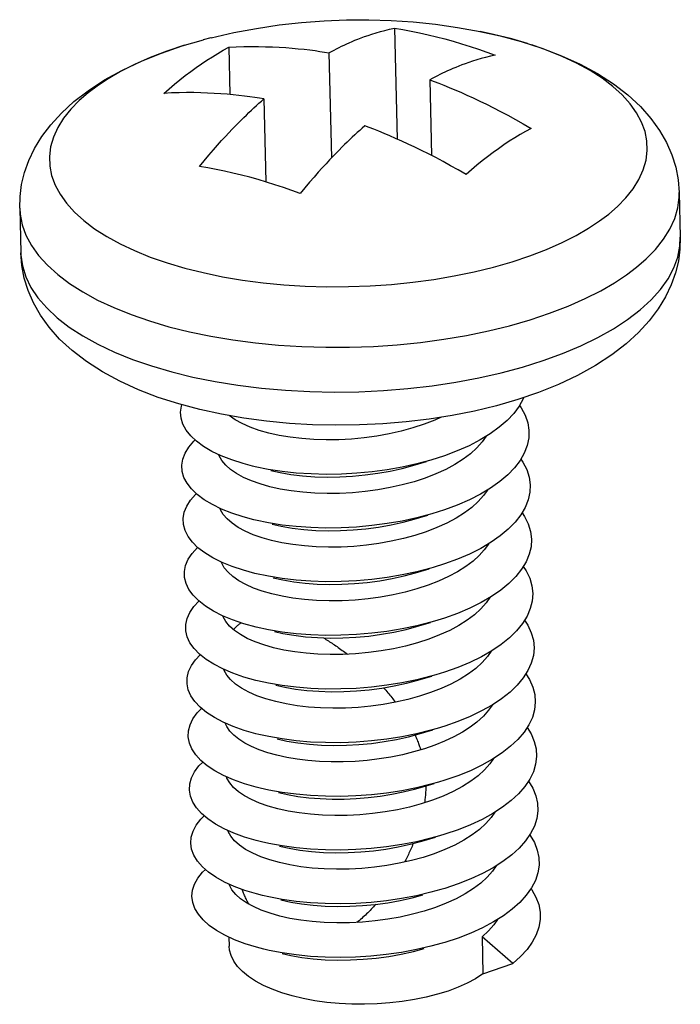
# Model space of a CAD drawing. Header units: millimetres. Extents: x 6 to 414, y 7 to 290.
# Tile 314 of 341: x 133.591 to 134.141, y 206.589 to 207.41. Entities that reach past the tile are written whole.
import ezdxf

# ---------------------------------------------------------------- set-up
doc = ezdxf.new("R2010")
doc.units = ezdxf.units.MM
doc.header["$LTSCALE"] = 23.1
doc.layers.get('0').update_dxf_attribs({"linetype": 'CONTINUOUS'})
for name, color, linetype in [('03_ALL_AXES', 7, 'CONTINUOUS'), ('09_ALL_ROUNDS', 7, 'CONTINUOUS'), ('20_ALL_FEATURES', 7, 'CONTINUOUS')]:
    doc.layers.add(name, color=color, linetype=linetype)

msp = doc.modelspace()

# ---------------------------------------------------------------- linework, layer by layer
at = {"color": 40, "linetype": 'Continuous'}
msp.add_line((133.76488, 206.73138), (133.76465, 206.73329), dxfattribs=at)
for points in [[(133.76878, 206.90091), (133.76916, 206.90138), (133.76955, 206.90184), (133.76995, 206.90228), (133.77035, 206.90272), (133.77077, 206.90315), (133.77119, 206.90357), (133.77163, 206.90398), (133.77207, 206.90438), (133.77253, 206.90477), (133.77299, 206.90515), (133.77341, 206.90547), (133.77383, 206.90579), (133.77426, 206.9061), (133.7747, 206.9064), (133.77515, 206.9067)], [(133.84383, 206.89411), (133.84486, 206.89349), (133.84588, 206.89287), (133.8469, 206.89224), (133.84792, 206.8916), (133.84894, 206.89095), (133.84995, 206.8903), (133.85096, 206.88964), (133.85197, 206.88897), (133.85297, 206.8883), (133.85397, 206.88762), (133.85508, 206.88685), (133.85618, 206.88608), (133.85728, 206.88531), (133.85838, 206.88452), (133.85947, 206.88373), (133.86056, 206.88293), (133.86164, 206.88212), (133.86272, 206.8813), (133.86379, 206.88048)], [(133.89394, 206.85247), (133.89482, 206.85146), (133.8957, 206.85046), (133.89657, 206.84945), (133.89742, 206.84845), (133.89826, 206.84745), (133.89908, 206.84644), (133.8999, 206.84544), (133.9007, 206.84444), (133.90149, 206.84344), (133.90227, 206.84244), (133.90304, 206.84145), (133.9038, 206.84045)], [(133.92017, 206.81317), (133.92061, 206.81217), (133.92104, 206.81116), (133.92147, 206.81015), (133.92189, 206.80913), (133.92229, 206.8081), (133.92269, 206.80706), (133.92302, 206.80617), (133.92335, 206.80527), (133.92367, 206.80436), (133.92398, 206.80345), (133.92429, 206.80254), (133.92458, 206.80161), (133.92487, 206.80069)], [(133.92914, 206.77078), (133.92913, 206.76977), (133.9291, 206.76877), (133.92906, 206.76776), (133.92901, 206.76675), (133.92896, 206.76574), (133.92889, 206.76473), (133.92882, 206.76371), (133.92873, 206.7627), (133.92864, 206.76168), (133.92853, 206.76066), (133.92842, 206.75964), (133.92829, 206.75862), (133.92816, 206.75759), (133.92802, 206.75657)], [(133.91858, 206.72266), (133.9181, 206.72147), (133.9176, 206.7203), (133.91711, 206.71913), (133.91661, 206.71798), (133.9161, 206.71684), (133.91559, 206.71572), (133.91508, 206.7146), (133.91456, 206.71349), (133.91404, 206.7124), (133.91351, 206.71132), (133.91298, 206.71025), (133.91245, 206.70919), (133.91192, 206.70814), (133.91138, 206.7071)], [(133.78151, 206.67208), (133.78106, 206.67295), (133.78061, 206.67383), (133.78016, 206.67472), (133.77973, 206.67562), (133.7793, 206.67652), (133.77887, 206.67743), (133.77845, 206.67835), (133.77804, 206.67928), (133.77763, 206.68022), (133.77723, 206.68116), (133.77689, 206.68197), (133.77656, 206.68279), (133.77624, 206.68361), (133.77591, 206.68443)], [(133.88737, 206.67193), (133.88643, 206.67088), (133.88548, 206.66984), (133.88452, 206.66881), (133.88357, 206.6678), (133.8826, 206.6668), (133.88164, 206.66582), (133.88066, 206.66485), (133.87968, 206.6639), (133.8787, 206.66296), (133.87771, 206.66204), (133.87672, 206.66113), (133.87572, 206.66023), (133.87472, 206.65935), (133.87371, 206.65849), (133.8727, 206.65764), (133.87169, 206.65681)]]:
    msp.add_lwpolyline(points, dxfattribs=at)
at = {"layer": '03_ALL_AXES', "color": 7, "linetype": 'Continuous'}
for p, q in [((134.14039, 207.26545), (134.14128, 207.22821)), ((133.59055, 207.25243), (133.59143, 207.21518)), ((133.76499, 206.64458), (133.76517, 206.63709))]:
    msp.add_line(p, q, dxfattribs=at)
msp.add_lwpolyline([(133.7501, 207.39449), (133.7691, 207.39884), (133.78793, 207.40241), (133.80678, 207.40527), (133.82555, 207.4074), (133.84428, 207.40883), (133.86295, 207.40958), (133.88156, 207.40964), (133.90013, 207.40903), (133.91864, 207.40776), (133.93715, 207.4058), (133.95565, 207.40316), (133.97429, 207.3998)], dxfattribs=at)
at = {"layer": '09_ALL_ROUNDS', "color": 7, "linetype": 'Continuous'}
for p, q in [((133.75001, 207.39447), (133.74349, 207.39279)), ((133.7501, 207.39449), (133.75001, 207.39447)), ((134.014, 207.38969), (134.00096, 207.39355)), ((133.65509, 207.35425), (133.64752, 207.34852)), ((133.7173, 207.11598), (133.73498, 207.11164)), ((134.02302, 207.09879), (134.00574, 207.09289)), ((134.00574, 207.09289), (133.98792, 207.08774)), ((133.98792, 207.08774), (133.96964, 207.08331))]:
    msp.add_line(p, q, dxfattribs=at)
for points in [[(133.97427, 207.39981), (133.99114, 207.39609), (134.00874, 207.39138), (134.02578, 207.3859), (134.04213, 207.37964), (134.05773, 207.37255), (134.07229, 207.36468), (134.08569, 207.35606), (134.09766, 207.34686), (134.10799, 207.33727), (134.11677, 207.32738), (134.12397, 207.31738), (134.12978, 207.30722), (134.13426, 207.29695), (134.13751, 207.28655), (134.13955, 207.27601), (134.14039, 207.26545)], [(134.00096, 207.39355), (133.9855, 207.39741), (133.97429, 207.3998)], [(133.64752, 207.35044), (133.66133, 207.35944), (133.67621, 207.36766), (133.6921, 207.37514), (133.70881, 207.38184), (133.72608, 207.38774), (133.7439, 207.3929)], [(133.72804, 207.38834), (133.71327, 207.3834), (133.69937, 207.37805), (133.68639, 207.3723), (133.6746, 207.36633), (133.66422, 207.3603), (133.65509, 207.35425)], [(134.07399, 207.24185), (134.08157, 207.24758), (134.0889, 207.25394), (134.09583, 207.26105), (134.10188, 207.26864), (134.10676, 207.27644), (134.11039, 207.28442), (134.11272, 207.29244), (134.11375, 207.30048), (134.11347, 207.30849), (134.1119, 207.31644), (134.10903, 207.32431), (134.10489, 207.33203), (134.0995, 207.33958), (134.09287, 207.34691), (134.08506, 207.35399), (134.0761, 207.36077), (134.06602, 207.36724), (134.05487, 207.37335), (134.04272, 207.37906), (134.02963, 207.38435), (134.0174, 207.3886)], [(133.59055, 207.25243), (133.59083, 207.2623), (133.59216, 207.27227), (133.59458, 207.28222), (133.59811, 207.29218), (133.60286, 207.30215), (133.6089, 207.3121), (133.61638, 207.32205), (133.6253, 207.33183), (133.63565, 207.34129), (133.64752, 207.35044)], [(133.64752, 207.34852), (133.64019, 207.34216), (133.63326, 207.33505), (133.6272, 207.32746), (133.62233, 207.31966), (133.6187, 207.31168), (133.61636, 207.30366), (133.61534, 207.29562), (133.61561, 207.28761), (133.61719, 207.27966), (133.62005, 207.27179), (133.6242, 207.26407), (133.62959, 207.25652), (133.63622, 207.24919), (133.64402, 207.24211), (133.65299, 207.23533), (133.66307, 207.22886), (133.67422, 207.22275), (133.68637, 207.21704), (133.69945, 207.21175), (133.7134, 207.20691), (133.72813, 207.20255), (133.74358, 207.19869), (133.75967, 207.19535), (133.77631, 207.19256), (133.7934, 207.19031), (133.81088, 207.18863), (133.82863, 207.18752), (133.84657, 207.18699), (133.8646, 207.18704), (133.88264, 207.18768), (133.90058, 207.18889), (133.91833, 207.19068), (133.9358, 207.19303), (133.95289, 207.19593), (133.96952, 207.19936), (133.9856, 207.20331), (134.00105, 207.20776), (134.01581, 207.2127), (134.02972, 207.21805), (134.0427, 207.22379), (134.05448, 207.22977), (134.06487, 207.2358), (134.07399, 207.24185)], [(134.0965, 207.19695), (134.10486, 207.20326), (134.11294, 207.21029), (134.12058, 207.21813), (134.12726, 207.2265), (134.13264, 207.2351), (134.13665, 207.2439), (134.13922, 207.25275), (134.14035, 207.26162), (134.14039, 207.26545)], [(133.59055, 207.25242), (133.5909, 207.24742), (133.59263, 207.23865), (133.59579, 207.22998), (133.60036, 207.22146), (133.60632, 207.21313), (133.61362, 207.20504), (133.62223, 207.19724), (133.63212, 207.18976), (133.64324, 207.18263), (133.65554, 207.17589), (133.66894, 207.16958), (133.68337, 207.16374), (133.69875, 207.15841), (133.715, 207.1536), (133.73205, 207.14935)], [(134.14128, 207.22821), (134.14099, 207.21833), (134.13966, 207.20837), (134.13725, 207.19842), (134.13371, 207.18846), (134.12896, 207.17848), (134.12293, 207.16853), (134.11545, 207.15858), (134.10653, 207.14881), (134.09618, 207.13934), (134.0843, 207.13019)], [(134.09738, 207.1597), (134.10787, 207.16778), (134.11702, 207.17615), (134.12476, 207.18478), (134.13105, 207.19362), (134.13587, 207.20261), (134.13917, 207.21171), (134.14096, 207.22087), (134.14128, 207.22821)], [(133.59143, 207.21518), (133.5915, 207.21336), (133.59279, 207.20425), (133.59561, 207.19523), (133.59995, 207.18637), (133.60577, 207.17769), (133.61306, 207.16927), (133.62175, 207.16114), (133.63182, 207.15334), (133.6432, 207.14593), (133.65582, 207.13895), (133.66963, 207.13242), (133.68453, 207.1264), (133.70045, 207.12091), (133.7173, 207.11598)], [(133.74069, 207.08455), (133.72309, 207.08925), (133.70604, 207.09473), (133.6897, 207.10099), (133.67409, 207.10809), (133.65953, 207.11595), (133.64613, 207.12457), (133.63417, 207.13378), (133.62383, 207.14336), (133.61505, 207.15325), (133.60785, 207.16326), (133.60205, 207.17341), (133.59756, 207.18369), (133.59432, 207.19408), (133.59227, 207.20462), (133.59143, 207.21518)], [(133.98126, 207.15008), (133.999, 207.15444), (134.01604, 207.15935), (134.03232, 207.16479), (134.04766, 207.1707), (134.06198, 207.17703), (134.07498, 207.18363), (134.08643, 207.19027), (134.0965, 207.19695)], [(134.00983, 207.11997), (134.02695, 207.12536), (134.04318, 207.1313), (134.05842, 207.13773), (134.07258, 207.14464), (134.08559, 207.15197), (134.09738, 207.1597)], [(133.73205, 207.14935), (133.7498, 207.14566), (133.76815, 207.14258), (133.787, 207.1401), (133.80627, 207.13824), (133.82586, 207.13702), (133.84565, 207.13644), (133.86554, 207.1365), (133.88543, 207.1372), (133.90521, 207.13854), (133.9248, 207.14051), (133.94406, 207.1431), (133.96292, 207.1463), (133.98126, 207.15008)], [(134.0843, 207.13019), (134.07049, 207.12119), (134.05561, 207.11298), (134.03972, 207.1055), (134.02302, 207.09879)], [(133.97327, 207.11092), (133.9919, 207.11515), (134.00983, 207.11997)], [(133.73498, 207.11164), (133.7534, 207.10792), (133.77244, 207.10483), (133.79202, 207.1024), (133.81201, 207.10064), (133.8323, 207.09955), (133.85278, 207.09914), (133.87334, 207.09943), (133.89386, 207.10039), (133.91423, 207.10203), (133.93433, 207.10435), (133.95404, 207.10731), (133.97327, 207.11092)], [(133.77731, 207.07735), (133.75879, 207.08058), (133.74069, 207.08455)], [(133.96964, 207.08331), (133.95096, 207.07959), (133.93195, 207.07658), (133.9127, 207.07426), (133.89327, 207.07263), (133.87375, 207.07168), (133.8542, 207.07143), (133.8347, 207.07187), (133.81534, 207.07299), (133.79619, 207.07482), (133.77731, 207.07735)]]:
    msp.add_lwpolyline(points, dxfattribs=at)
at = {"layer": '20_ALL_FEATURES', "color": 7, "linetype": 'Continuous'}
for p, q in [((133.903, 207.40254), (133.90519, 207.31012)), ((133.76479, 207.38664), (133.76572, 207.34726)), ((133.84837, 207.38208), (133.85045, 207.29438)), ((133.93238, 207.35954), (133.93388, 207.29643)), ((133.79417, 207.34364), (133.79581, 207.27438)), ((134.01075, 207.0946), (134.01037, 207.09357)), ((133.77009, 207.07604), (133.76514, 207.07947)), ((133.91826, 207.03794), (133.92978, 207.04134)), ((133.91932, 206.99318), (133.93084, 206.99658)), ((133.92038, 206.94842), (133.9319, 206.95182)), ((133.78777, 206.90312), (133.77727, 206.90598)), ((133.92144, 206.90366), (133.93296, 206.90706)), ((133.9225, 206.8589), (133.93402, 206.86229)), ((133.78883, 206.85836), (133.78741, 206.85871)), ((133.78989, 206.8136), (133.78754, 206.81418)), ((133.92356, 206.81414), (133.93508, 206.81753)), ((133.77816, 206.80646), (133.77323, 206.80962)), ((133.92462, 206.76938), (133.93614, 206.77277)), ((133.92568, 206.72462), (133.9372, 206.72801)), ((133.97601, 206.6449), (133.97675, 206.61389)), ((134.00158, 206.62263), (133.97601, 206.6449)), ((133.97675, 206.61389), (134.00158, 206.62263))]:
    msp.add_line(p, q, dxfattribs=at)
for points in [[(133.84837, 207.38208), (133.85049, 207.38322), (133.8526, 207.38433), (133.8547, 207.3854), (133.85679, 207.38645), (133.85888, 207.38747), (133.861, 207.38847), (133.86314, 207.38946), (133.86535, 207.39045), (133.86764, 207.39144), (133.87003, 207.39244), (133.87254, 207.39345), (133.8752, 207.39448), (133.87802, 207.39553), (133.88102, 207.39658), (133.88421, 207.39764), (133.8876, 207.39869), (133.89123, 207.39974), (133.89502, 207.40074), (133.89894, 207.40167), (133.903, 207.40254)], [(133.903, 207.40254), (133.90997, 207.40136), (133.91695, 207.40006), (133.92394, 207.39862), (133.93094, 207.39706), (133.93795, 207.39537), (133.94495, 207.39356), (133.95196, 207.39161), (133.95898, 207.38954), (133.96599, 207.38734), (133.973, 207.38502), (133.98001, 207.38257), (133.98701, 207.38)], [(133.73763, 207.36971), (133.74216, 207.37285), (133.74668, 207.37587), (133.75121, 207.37876), (133.75574, 207.38151), (133.76027, 207.38414), (133.76479, 207.38664)], [(133.76479, 207.38664), (133.77114, 207.38696), (133.77739, 207.38717), (133.78357, 207.38726), (133.78963, 207.38725), (133.79553, 207.38714), (133.80128, 207.38695), (133.80689, 207.38667), (133.81234, 207.38633), (133.81764, 207.38591), (133.82276, 207.38544), (133.82767, 207.38493), (133.83234, 207.38438), (133.83674, 207.38382), (133.84087, 207.38324), (133.84475, 207.38266), (133.84837, 207.38208)], [(133.98701, 207.38), (133.98292, 207.37912), (133.97897, 207.37818), (133.97515, 207.37717), (133.97152, 207.37612), (133.96812, 207.37507), (133.96494, 207.37401), (133.96195, 207.37296), (133.95915, 207.37192), (133.95651, 207.37089), (133.95401, 207.36988), (133.95163, 207.36889), (133.94936, 207.3679), (133.94716, 207.36692), (133.94502, 207.36594), (133.94292, 207.36494), (133.94083, 207.36392), (133.93873, 207.36287), (133.93663, 207.3618), (133.93451, 207.36068), (133.93238, 207.35954)], [(133.71059, 207.3482), (133.71508, 207.35209), (133.71957, 207.35586), (133.72408, 207.35951), (133.72859, 207.36304), (133.73311, 207.36643), (133.73763, 207.36971)], [(133.93238, 207.35954), (133.93607, 207.35815), (133.94001, 207.35663), (133.9442, 207.35497), (133.94863, 207.35316), (133.95333, 207.35119), (133.95826, 207.34907), (133.96338, 207.34679), (133.96868, 207.34437), (133.97411, 207.34182), (133.97969, 207.33911), (133.98544, 207.33624), (133.99136, 207.33319), (133.99751, 207.32992), (134.00381, 207.32647), (134.01025, 207.32283), (134.01682, 207.31901)], [(133.79417, 207.34364), (133.7905, 207.34423), (133.78658, 207.34481), (133.78242, 207.34539), (133.77802, 207.34596), (133.77335, 207.3465), (133.76846, 207.34701), (133.76338, 207.34747), (133.75813, 207.34788), (133.75276, 207.34823), (133.74723, 207.3485), (133.74154, 207.3487), (133.73569, 207.34881), (133.72962, 207.34882), (133.7234, 207.34873), (133.71706, 207.34852), (133.71059, 207.3482)], [(133.74039, 207.28721), (133.74439, 207.29207), (133.74825, 207.29667), (133.75199, 207.30102), (133.75556, 207.30508), (133.75889, 207.30879), (133.76201, 207.31221), (133.76495, 207.31536), (133.76771, 207.31826), (133.77031, 207.32096), (133.77278, 207.32347), (133.77512, 207.32582), (133.77737, 207.32804), (133.77953, 207.33016), (133.78165, 207.33219), (133.78373, 207.33416), (133.7858, 207.33609), (133.78788, 207.33801), (133.78996, 207.3399), (133.79206, 207.34178), (133.79417, 207.34364)], [(133.87818, 207.3211), (133.87608, 207.31925), (133.87399, 207.31738), (133.87191, 207.31549), (133.86983, 207.31357), (133.86776, 207.31164), (133.86568, 207.30966), (133.86355, 207.30762), (133.86137, 207.3055), (133.85911, 207.30327), (133.85676, 207.3009), (133.85428, 207.29837), (133.85166, 207.29566), (133.84888, 207.29273), (133.84594, 207.28957), (133.8428, 207.28614), (133.83947, 207.28243), (133.83592, 207.27838), (133.8322, 207.27406), (133.82837, 207.26949), (133.8244, 207.26467)], [(133.93743, 207.2946), (133.93146, 207.29768), (133.92564, 207.30059), (133.91998, 207.30334), (133.91447, 207.30593), (133.90912, 207.30838), (133.90396, 207.31067), (133.89901, 207.3128), (133.89431, 207.31477), (133.88988, 207.31657), (133.88572, 207.31822), (133.88182, 207.31973), (133.87818, 207.3211)], [(134.01682, 207.31901), (134.0123, 207.31651), (134.00777, 207.31389), (134.00324, 207.31113), (133.99871, 207.30824), (133.99419, 207.30522), (133.98966, 207.30208)], [(133.98966, 207.30208), (133.98514, 207.29881), (133.98062, 207.29541), (133.97611, 207.29188), (133.9716, 207.28823), (133.96711, 207.28446), (133.96262, 207.28057)], [(133.79636, 207.27421), (133.78935, 207.27628), (133.78234, 207.27823), (133.77533, 207.28005), (133.76833, 207.28174), (133.76133, 207.2833), (133.75434, 207.28473), (133.74736, 207.28604), (133.74039, 207.28721)], [(133.96262, 207.28057), (133.95617, 207.28432), (133.94983, 207.28791), (133.94356, 207.29134), (133.93743, 207.2946)], [(133.8244, 207.26467), (133.8174, 207.26724), (133.81039, 207.26969), (133.80338, 207.27202), (133.79636, 207.27421)], [(134.01037, 207.09357), (134.00695, 207.08736), (134.00245, 207.08129), (133.9969, 207.0754), (133.99035, 207.06973)], [(133.738, 207.05807), (133.73313, 207.06264), (133.72934, 207.06739), (133.72665, 207.0723), (133.72508, 207.07732), (133.72464, 207.08239), (133.72534, 207.08748), (133.72573, 207.08855)], [(134.00724, 207.08789), (134.0087, 207.08588), (134.01193, 207.07978), (134.01404, 207.07354), (134.01502, 207.06723), (134.01487, 207.06087), (134.01358, 207.05453), (134.01116, 207.04824)], [(133.94197, 207.07817), (133.93652, 207.07568), (133.9277, 207.07227), (133.91839, 207.06921), (133.90863, 207.06653), (133.89854, 207.06426), (133.88825, 207.06241), (133.87781, 207.06098), (133.86727, 207.05998), (133.85671, 207.05941), (133.84616, 207.05928), (133.83576, 207.05958), (133.82567, 207.06032), (133.81598, 207.06147), (133.80684, 207.063), (133.79822, 207.06492), (133.79012, 207.06721), (133.78267, 207.06985), (133.77597, 207.07281), (133.77009, 207.07604)], [(133.99035, 207.06973), (133.98284, 207.06432), (133.97445, 207.0592), (133.96523, 207.05442), (133.95526, 207.05001), (133.94461, 207.04599), (133.93321, 207.04234)], [(133.73857, 207.01372), (133.7338, 207.0183), (133.73011, 207.02307), (133.72752, 207.02799), (133.72605, 207.03301), (133.72572, 207.03809), (133.72652, 207.04319), (133.72846, 207.04824), (133.73151, 207.05323), (133.73565, 207.05809), (133.73683, 207.05916)], [(133.78459, 207.0374), (133.77675, 207.03947), (133.76727, 207.04251), (133.75858, 207.04592), (133.75077, 207.04967), (133.74389, 207.05374), (133.738, 207.05807)], [(133.97939, 207.06221), (133.97623, 207.0576), (133.97178, 207.05257), (133.96647, 207.04774)], [(133.77134, 207.03117), (133.76635, 207.03459), (133.76226, 207.03822), (133.7591, 207.042), (133.75688, 207.04592), (133.75658, 207.04688)], [(133.93321, 207.04234), (133.92163, 207.03923), (133.90947, 207.03655), (133.897, 207.03434), (133.88432, 207.03262), (133.87152, 207.03141), (133.85869, 207.0307), (133.84596, 207.0305), (133.8334, 207.0308), (133.82113, 207.0316), (133.80924, 207.03288), (133.79782, 207.03464), (133.78696, 207.03684), (133.78459, 207.0374)], [(133.96647, 207.04774), (133.96033, 207.04312), (133.95341, 207.03874)], [(134.01116, 207.04824), (134.00764, 207.04204), (134.00304, 207.03598), (133.9974, 207.03011), (133.99076, 207.02446)], [(134.00827, 207.04315), (134.0101, 207.04057), (134.01322, 207.03445), (134.01524, 207.02821), (134.01612, 207.02189), (134.01586, 207.01554), (134.01447, 207.00919), (134.01195, 207.00291)], [(133.95341, 207.03874), (133.94577, 207.03465), (133.93748, 207.03088), (133.92864, 207.02746), (133.91929, 207.0244), (133.9095, 207.02173), (133.89937, 207.01945), (133.88902, 207.0176), (133.87852, 207.01618), (133.86789, 207.01519), (133.85729, 207.01464), (133.84684, 207.01452), (133.83659, 207.01483), (133.82658, 207.01557), (133.81694, 207.01672), (133.8078, 207.01826), (133.79918, 207.02018), (133.79113, 207.02247), (133.78375, 207.02509), (133.77714, 207.02799), (133.77134, 207.03117)], [(133.79985, 207.03368), (133.80758, 207.03199), (133.81672, 207.03046), (133.8264, 207.02931), (133.8365, 207.02857), (133.84689, 207.02826), (133.85745, 207.0284), (133.86801, 207.02897), (133.87854, 207.02997), (133.88898, 207.0314), (133.89927, 207.03325), (133.90936, 207.03552), (133.91826, 207.03794)], [(133.99076, 207.02446), (133.98318, 207.01908), (133.9747, 207.01399), (133.96541, 207.00925), (133.95538, 207.00487), (133.94467, 207.00088), (133.93427, 206.99758)], [(133.98043, 207.01743), (133.97732, 207.01287), (133.97285, 207.00782), (133.96753, 207.00298)], [(133.73915, 206.96936), (133.73448, 206.97397), (133.73089, 206.97876), (133.7284, 206.98369), (133.72703, 206.98871), (133.7268, 206.9938), (133.72771, 206.99889), (133.72975, 207.00394), (133.7329, 207.00892), (133.73714, 207.01376), (133.73786, 207.0144)], [(133.78565, 206.99264), (133.77692, 206.99497), (133.7675, 206.99804), (133.7589, 207.00149), (133.75117, 207.00527), (133.74437, 207.00936), (133.73857, 207.01372)], [(133.77264, 206.98626), (133.76757, 206.98971), (133.76342, 206.99336), (133.76023, 206.99714), (133.75799, 207.00104), (133.75765, 207.0021)], [(133.96753, 207.00298), (133.96139, 206.99836), (133.95445, 206.99397)], [(134.01195, 207.00291), (134.00833, 206.99672), (134.00363, 206.99068), (133.9979, 206.98483), (133.99117, 206.9792)], [(133.95445, 206.99397), (133.94674, 206.98985), (133.93837, 206.98605), (133.92946, 206.98262), (133.9201, 206.97957), (133.91039, 206.97692), (133.90037, 206.97468), (133.89008, 206.97284), (133.87961, 206.97142), (133.86902, 206.97043), (133.85846, 206.96988), (133.84805, 206.96976), (133.83784, 206.97006), (133.82785, 206.97079), (133.81824, 206.97193), (133.80913, 206.97345), (133.80055, 206.97535), (133.79257, 206.97759), (133.78522, 206.98016), (133.77854, 206.98307), (133.77264, 206.98626)], [(133.93427, 206.99758), (133.9216, 206.99421), (133.90941, 206.99156), (133.89692, 206.9894), (133.88422, 206.98773), (133.87141, 206.98656), (133.85859, 206.9859), (133.84587, 206.98574), (133.83334, 206.98609), (133.82109, 206.98694), (133.80924, 206.98826), (133.79787, 206.99006), (133.78706, 206.9923), (133.78565, 206.99264)], [(133.80091, 206.98892), (133.80853, 206.98725), (133.81767, 206.98571), (133.82731, 206.98456), (133.83733, 206.98382), (133.84758, 206.98351), (133.85802, 206.98362), (133.86863, 206.98418), (133.87925, 206.98517), (133.88976, 206.98659), (133.9001, 206.98844), (133.91023, 206.99071), (133.91932, 206.99318)], [(134.00932, 206.99841), (134.01149, 206.99526), (134.01451, 206.98913), (134.01642, 206.98288), (134.0172, 206.97655), (134.01684, 206.9702), (134.01534, 206.96386), (134.01273, 206.95758)], [(133.99117, 206.9792), (133.9835, 206.97384), (133.97495, 206.96879), (133.96559, 206.96407), (133.95549, 206.95973), (133.94473, 206.95578), (133.93533, 206.95282)], [(133.74536, 206.92061), (133.73975, 206.92501), (133.73517, 206.92964), (133.73168, 206.93444), (133.72929, 206.93938), (133.72803, 206.94441), (133.7279, 206.9495), (133.72891, 206.95459), (133.73105, 206.95964), (133.7343, 206.9646), (133.73864, 206.96944), (133.73887, 206.96964)], [(133.78671, 206.94788), (133.77709, 206.95048), (133.76775, 206.95358), (133.75922, 206.95706), (133.75157, 206.96087), (133.74486, 206.96498), (133.73915, 206.96936)], [(133.98152, 206.97267), (133.98134, 206.97234), (133.97788, 206.96748), (133.97361, 206.96277), (133.96859, 206.95822)], [(133.96859, 206.95822), (133.96248, 206.95362), (133.95561, 206.94927)], [(133.7732, 206.9418), (133.76828, 206.94523), (133.76423, 206.94885), (133.76112, 206.95263), (133.75894, 206.95653), (133.7587, 206.95731)], [(133.93533, 206.95282), (133.93339, 206.95226), (133.92157, 206.94919), (133.90935, 206.94659), (133.89683, 206.94447), (133.88412, 206.94284), (133.8713, 206.94172), (133.85849, 206.9411), (133.84578, 206.941), (133.83327, 206.94139), (133.82106, 206.94228), (133.80925, 206.94365), (133.79792, 206.94548), (133.78671, 206.94788)], [(134.01273, 206.95758), (134.00901, 206.95141), (134.00421, 206.94538), (133.99839, 206.93955), (133.99157, 206.93394)], [(134.01037, 206.95367), (134.01287, 206.94995), (134.01579, 206.94381), (134.0176, 206.93754), (134.01827, 206.93121), (134.01781, 206.92486), (134.01621, 206.91852), (134.01349, 206.91225)], [(133.95561, 206.94927), (133.94804, 206.94521), (133.93983, 206.94146), (133.931, 206.93803), (133.92166, 206.93496), (133.9119, 206.93227), (133.90179, 206.92999), (133.89147, 206.92814), (133.88093, 206.9267), (133.87016, 206.92568), (133.85933, 206.92511), (133.8486, 206.925), (133.8381, 206.92534), (133.82798, 206.92612), (133.81833, 206.92731), (133.80926, 206.92887), (133.80074, 206.9308), (133.79277, 206.9331), (133.78547, 206.93572), (133.77894, 206.93863), (133.7732, 206.9418)], [(133.80197, 206.94416), (133.80986, 206.94244), (133.81898, 206.94092), (133.82859, 206.93978), (133.83857, 206.93905), (133.84879, 206.93875), (133.85919, 206.93887), (133.86976, 206.93942), (133.88034, 206.94041), (133.89081, 206.94183), (133.90111, 206.94367), (133.91113, 206.94591), (133.92038, 206.94842)], [(133.99157, 206.93394), (133.98382, 206.92861), (133.97519, 206.92358), (133.96576, 206.9189), (133.9556, 206.91459), (133.94478, 206.91068), (133.93639, 206.90806)], [(133.98252, 206.92785), (133.9794, 206.9233), (133.97495, 206.91829), (133.96965, 206.91346)], [(133.74587, 206.87624), (133.74035, 206.88066), (133.73587, 206.8853), (133.73247, 206.89012), (133.73019, 206.89507), (133.72903, 206.90011), (133.729, 206.9052), (133.73012, 206.91029), (133.73236, 206.91533), (133.73571, 206.92029), (133.73993, 206.92487)], [(133.77727, 206.90598), (133.768, 206.90912), (133.75954, 206.91263), (133.75198, 206.91647), (133.74536, 206.92061)], [(133.77452, 206.89688), (133.76955, 206.9003), (133.76547, 206.90391), (133.76231, 206.90768), (133.76009, 206.91157), (133.75978, 206.91253)], [(133.96965, 206.91346), (133.96358, 206.90889), (133.9567, 206.90453)], [(134.01349, 206.91225), (134.00968, 206.90609), (134.00479, 206.90008), (133.99887, 206.89427), (133.99197, 206.88869)], [(134.01144, 206.90893), (134.01424, 206.90464), (134.01707, 206.89848), (134.01877, 206.89221), (134.01934, 206.88588), (134.01877, 206.87952), (134.01707, 206.87319), (134.01425, 206.86693)], [(133.9567, 206.90453), (133.94903, 206.90041), (133.94066, 206.8966), (133.93165, 206.89312), (133.92214, 206.89002), (133.91227, 206.88734), (133.90211, 206.88508), (133.89177, 206.88326), (133.88128, 206.88185), (133.87062, 206.88088), (133.85996, 206.88034), (133.84947, 206.88024), (133.83922, 206.88058), (133.82932, 206.88133), (133.81981, 206.88249), (133.81074, 206.88403), (133.80218, 206.88595), (133.79418, 206.88822), (133.78686, 206.89083), (133.7803, 206.89372), (133.77452, 206.89688)], [(133.93639, 206.90806), (133.93339, 206.9072), (133.92153, 206.90417), (133.90928, 206.90161), (133.89674, 206.89954), (133.88402, 206.89796), (133.8712, 206.89688), (133.85839, 206.89631), (133.84569, 206.89625), (133.83321, 206.89669), (133.82103, 206.89762), (133.80926, 206.89903), (133.79798, 206.90091), (133.78777, 206.90312)], [(133.80303, 206.8994), (133.80999, 206.89786), (133.81907, 206.8963), (133.82872, 206.89511), (133.83884, 206.89433), (133.84934, 206.89399), (133.86007, 206.8941), (133.87089, 206.89467), (133.88167, 206.89568), (133.89221, 206.89712), (133.90253, 206.89898), (133.91263, 206.90126), (133.92144, 206.90366)], [(133.99197, 206.88869), (133.98413, 206.88338), (133.97543, 206.87838), (133.96593, 206.87373), (133.9557, 206.86946), (133.94483, 206.86559), (133.93745, 206.8633)], [(133.74639, 206.83187), (133.74096, 206.83632), (133.73658, 206.84098), (133.73328, 206.84581), (133.7311, 206.85077), (133.73004, 206.85582), (133.73012, 206.8609), (133.73134, 206.86599), (133.73368, 206.87103), (133.73713, 206.87597), (133.74104, 206.88011)], [(133.78741, 206.85871), (133.77745, 206.86149), (133.76825, 206.86467), (133.75988, 206.86821), (133.7524, 206.87208), (133.74587, 206.87624)], [(133.98355, 206.88304), (133.98043, 206.8785), (133.97598, 206.87349), (133.97071, 206.8687)], [(133.97071, 206.8687), (133.96459, 206.86409), (133.95771, 206.85974)], [(133.77554, 206.85215), (133.77048, 206.85564), (133.76636, 206.85932), (133.76324, 206.86311), (133.76106, 206.86701), (133.76082, 206.86781)], [(133.95771, 206.85974), (133.95011, 206.85566), (133.94186, 206.8519), (133.93307, 206.84849), (133.92377, 206.84543), (133.91403, 206.84276), (133.90395, 206.84048), (133.89366, 206.83863), (133.88322, 206.83719), (133.87268, 206.83619), (133.86214, 206.83561), (133.85171, 206.83547), (133.84145, 206.83576), (133.83143, 206.83647), (133.82177, 206.8376), (133.81263, 206.83911), (133.80399, 206.841), (133.79583, 206.84328), (133.7883, 206.84592), (133.78151, 206.84889), (133.77554, 206.85215)], [(133.93745, 206.8633), (133.93339, 206.86215), (133.92149, 206.85916), (133.90921, 206.85664), (133.89665, 206.85461), (133.88391, 206.85308), (133.87109, 206.85205), (133.85829, 206.85153), (133.84561, 206.85151), (133.83315, 206.85199), (133.821, 206.85297), (133.80927, 206.85442), (133.79804, 206.85634), (133.78883, 206.85836)], [(134.01425, 206.86693), (134.01034, 206.86078), (134.00535, 206.85478), (133.99934, 206.84899), (133.99235, 206.84343)], [(134.01251, 206.8642), (134.01561, 206.85932), (134.01833, 206.85315), (134.01993, 206.84688), (134.02039, 206.84054), (134.01972, 206.83418), (134.01792, 206.82786), (134.015, 206.8216)], [(133.80409, 206.85464), (133.81148, 206.85302), (133.82054, 206.85148), (133.83005, 206.85032), (133.83995, 206.84957), (133.8502, 206.84923), (133.8607, 206.84933), (133.87135, 206.84986), (133.88202, 206.85084), (133.89251, 206.85225), (133.90284, 206.85407), (133.913, 206.85633), (133.9225, 206.8589)], [(133.99235, 206.84343), (133.98444, 206.83815), (133.97566, 206.83319), (133.96609, 206.82857), (133.9558, 206.82433), (133.94487, 206.8205), (133.93851, 206.81854)], [(133.74691, 206.78751), (133.74157, 206.79197), (133.73729, 206.79665), (133.7341, 206.80149), (133.73201, 206.80646), (133.73106, 206.81152), (133.73124, 206.81661), (133.73256, 206.82169), (133.73501, 206.82672), (133.73856, 206.83165), (133.74213, 206.83535)], [(133.98459, 206.83826), (133.9815, 206.83376), (133.97707, 206.82876), (133.97177, 206.82394)], [(133.78754, 206.81418), (133.77765, 206.817), (133.76852, 206.82021), (133.76022, 206.82378), (133.75283, 206.82768), (133.74639, 206.83187)], [(133.77323, 206.80962), (133.76906, 206.81297), (133.76571, 206.81648), (133.76318, 206.82012), (133.76186, 206.82308)], [(133.97177, 206.82394), (133.96602, 206.81959), (133.95958, 206.81545)], [(134.015, 206.8216), (134.01099, 206.81547), (134.00591, 206.80949), (133.99981, 206.80371), (133.99273, 206.79818)], [(134.0136, 206.81946), (134.01696, 206.81401), (134.01958, 206.80783), (134.02108, 206.80154), (134.02144, 206.7952), (134.02067, 206.78885), (134.01876, 206.78252), (134.01574, 206.77628)], [(133.95958, 206.81545), (133.9525, 206.81157), (133.94483, 206.80796), (133.93666, 206.80465), (133.92804, 206.80167), (133.91897, 206.799), (133.90958, 206.79669), (133.89999, 206.79476), (133.89022, 206.79319), (133.8803, 206.792), (133.87029, 206.79119), (133.8602, 206.79077), (133.85019, 206.79074), (133.84037, 206.79111), (133.83085, 206.79187), (133.82178, 206.79299), (133.81315, 206.79445), (133.805, 206.79625), (133.79737, 206.79837), (133.79028, 206.8008), (133.78385, 206.80352), (133.77816, 206.80646)], [(133.93851, 206.81854), (133.93339, 206.8171), (133.92145, 206.81415), (133.90914, 206.81168), (133.89656, 206.80969), (133.88381, 206.8082), (133.87099, 206.80722), (133.85819, 206.80674), (133.84552, 206.80677), (133.83309, 206.8073), (133.82098, 206.80832), (133.80929, 206.80982), (133.79811, 206.81178), (133.78989, 206.8136)], [(133.80515, 206.80988), (133.81337, 206.8081), (133.82251, 206.80659), (133.83216, 206.80546), (133.84218, 206.80475), (133.85244, 206.80446), (133.86288, 206.8046), (133.87341, 206.80518), (133.88395, 206.80618), (133.89439, 206.80761), (133.90468, 206.80947), (133.91476, 206.81174), (133.92356, 206.81414)], [(133.99273, 206.79818), (133.98473, 206.79293), (133.97588, 206.78799), (133.96624, 206.7834), (133.95589, 206.7792), (133.94491, 206.77541), (133.93957, 206.77378)], [(133.74744, 206.74314), (133.7422, 206.74763), (133.73802, 206.75232), (133.73492, 206.75718), (133.73294, 206.76216), (133.73209, 206.76722), (133.73238, 206.77231), (133.7338, 206.77739), (133.73635, 206.78241), (133.74, 206.78734), (133.74322, 206.7906)], [(133.79095, 206.76884), (133.78767, 206.76966), (133.77784, 206.77252), (133.76879, 206.77576), (133.76057, 206.77937), (133.75326, 206.78329), (133.74691, 206.78751)], [(133.98568, 206.79354), (133.98262, 206.78907), (133.97815, 206.78402), (133.97283, 206.77918)], [(133.77802, 206.76241), (133.77299, 206.76582), (133.76883, 206.76944), (133.76563, 206.7732), (133.76336, 206.77709), (133.76295, 206.77832)], [(133.97283, 206.77918), (133.9667, 206.77456), (133.95974, 206.77017)], [(133.95974, 206.77017), (133.952, 206.76603), (133.94358, 206.76221), (133.93459, 206.75875), (133.92515, 206.75569), (133.91541, 206.75305), (133.90539, 206.75082), (133.89511, 206.749), (133.88466, 206.74759), (133.8741, 206.74662), (133.86356, 206.74607), (133.85317, 206.74596), (133.84299, 206.74627), (133.83303, 206.747), (133.82344, 206.74814), (133.81435, 206.74967), (133.80578, 206.75156), (133.7978, 206.75381), (133.79047, 206.75638), (133.78386, 206.75926), (133.77802, 206.76241)], [(133.93957, 206.77378), (133.93338, 206.77205), (133.9214, 206.76915), (133.90907, 206.76672), (133.89647, 206.76478), (133.88371, 206.76333), (133.87088, 206.7624), (133.85809, 206.76196), (133.84544, 206.76204), (133.83303, 206.76261), (133.82095, 206.76368), (133.80931, 206.76522), (133.79818, 206.76722), (133.79095, 206.76884)], [(133.80621, 206.76512), (133.81389, 206.76344), (133.82252, 206.76198), (133.83159, 206.76086), (133.8411, 206.7601), (133.85092, 206.75973), (133.86094, 206.75976), (133.87102, 206.76018), (133.88103, 206.76099), (133.89095, 206.76218), (133.90072, 206.76375), (133.91031, 206.76568), (133.91971, 206.76799), (133.92462, 206.76938)], [(134.01574, 206.77628), (134.01163, 206.77015), (134.00645, 206.76419), (134.00026, 206.75844), (133.9931, 206.75293)], [(134.01469, 206.77472), (134.0183, 206.76869), (134.02082, 206.7625), (134.02222, 206.75621), (134.02248, 206.74986), (134.0216, 206.74351), (134.01959, 206.73719), (134.01647, 206.73096)], [(133.9931, 206.75293), (133.98502, 206.7477), (133.9761, 206.7428), (133.96639, 206.73825), (133.95598, 206.73408), (133.94494, 206.73032), (133.94063, 206.72902)], [(133.74799, 206.69878), (133.74284, 206.70329), (133.73875, 206.708), (133.73575, 206.71287), (133.73388, 206.71786), (133.73313, 206.72292), (133.73352, 206.72801), (133.73504, 206.73309), (133.73769, 206.7381), (133.74144, 206.74302), (133.7443, 206.74584)], [(133.98678, 206.74884), (133.98367, 206.7443), (133.97921, 206.73926), (133.97389, 206.73442)], [(133.76907, 206.73132), (133.76093, 206.73495), (133.7537, 206.7389), (133.74744, 206.74314)], [(133.77887, 206.71778), (133.77379, 206.72126), (133.76964, 206.72494), (133.76648, 206.72874), (133.76428, 206.73265), (133.76399, 206.73358)], [(133.79201, 206.72408), (133.7878, 206.72514), (133.77805, 206.72804), (133.76907, 206.73132)], [(133.94063, 206.72902), (133.93337, 206.72701), (133.92136, 206.72415), (133.90899, 206.72176), (133.89637, 206.71986), (133.8836, 206.71847), (133.87077, 206.71758), (133.858, 206.71719), (133.84536, 206.71731), (133.83298, 206.71793), (133.82094, 206.71904), (133.80933, 206.72062), (133.79826, 206.72266), (133.79201, 206.72408)], [(133.97389, 206.73442), (133.96776, 206.7298), (133.96085, 206.72543)], [(134.01647, 206.73096), (134.01226, 206.72484), (134.00699, 206.7189), (134.00071, 206.71317), (133.99346, 206.70768)], [(134.01575, 206.72991), (134.01611, 206.72944), (134.01964, 206.72337), (134.02206, 206.71717), (134.02335, 206.71087), (134.02351, 206.70452), (134.02253, 206.69817), (134.02042, 206.69186), (134.01719, 206.68563)], [(133.96085, 206.72543), (133.95321, 206.72134), (133.94492, 206.71757), (133.93612, 206.71416), (133.92683, 206.71112), (133.9171, 206.70845), (133.90703, 206.70618), (133.89673, 206.70433), (133.88626, 206.7029), (133.87568, 206.70189), (133.86511, 206.70133), (133.85469, 206.70119), (133.84447, 206.70149), (133.83447, 206.7022), (133.82484, 206.70333), (133.81573, 206.70484), (133.80712, 206.70673), (133.79906, 206.70898), (133.79161, 206.71159), (133.78484, 206.71454), (133.77887, 206.71778)], [(133.80727, 206.72036), (133.81508, 206.71865), (133.82417, 206.71713), (133.83376, 206.71599), (133.84372, 206.71526), (133.85391, 206.71495), (133.86429, 206.71506), (133.87483, 206.7156), (133.88539, 206.71658), (133.89584, 206.71799), (133.90612, 206.71981), (133.91614, 206.72204), (133.92568, 206.72462)], [(133.99346, 206.70768), (133.98531, 206.70248), (133.9763, 206.69761), (133.96653, 206.69309), (133.95606, 206.68896), (133.94497, 206.68524), (133.94169, 206.68426)], [(133.98787, 206.70411), (133.98471, 206.69951), (133.98026, 206.69449), (133.97495, 206.68966)], [(133.76964, 206.64243), (133.76167, 206.64612), (133.75461, 206.65013), (133.74853, 206.65442), (133.74348, 206.65895), (133.73949, 206.66367), (133.7366, 206.66856), (133.73482, 206.67355), (133.73418, 206.67862), (133.73467, 206.68371), (133.7363, 206.68879), (133.73905, 206.6938), (133.7429, 206.6987), (133.74536, 206.70108)], [(133.79307, 206.67932), (133.78795, 206.68063), (133.77826, 206.68356), (133.76935, 206.68687), (133.76129, 206.69054), (133.75415, 206.69452), (133.74799, 206.69878)], [(133.97495, 206.68966), (133.96886, 206.68506), (133.96199, 206.68072), (133.95441, 206.67665), (133.94616, 206.67288), (133.93726, 206.66943), (133.92783, 206.66634), (133.91801, 206.66365), (133.90787, 206.66137), (133.89754, 206.65953), (133.88701, 206.6581), (133.87627, 206.6571), (133.86551, 206.65654), (133.85486, 206.65644), (133.84446, 206.65678), (133.83447, 206.65754), (133.82492, 206.65871), (133.81585, 206.66027), (133.8073, 206.66219), (133.79931, 206.66448), (133.79199, 206.6671), (133.78544, 206.67), (133.77968, 206.67317), (133.77473, 206.67659), (133.77066, 206.68022), (133.76753, 206.684), (133.76533, 206.6879), (133.76504, 206.68883)], [(133.94169, 206.68426), (133.93336, 206.68197), (133.92131, 206.67915), (133.90891, 206.67681), (133.89628, 206.67496), (133.8835, 206.6736), (133.87067, 206.67276), (133.8579, 206.67242), (133.84529, 206.67259), (133.83293, 206.67325), (133.82092, 206.6744), (133.80936, 206.67603), (133.79834, 206.67811), (133.79307, 206.67932)], [(133.80833, 206.6756), (133.81646, 206.67383), (133.82558, 206.67232), (133.8352, 206.67119), (133.8452, 206.67047), (133.85543, 206.67018), (133.86584, 206.67031), (133.87641, 206.67088), (133.887, 206.67189), (133.89747, 206.67332), (133.90776, 206.67517), (133.91783, 206.67744), (133.92674, 206.67986)], [(134.01719, 206.68563), (134.01289, 206.67954), (134.00752, 206.67361), (134.00115, 206.6679), (133.99382, 206.66244), (133.98558, 206.65727), (133.97651, 206.65242), (133.96667, 206.64794), (133.95613, 206.64384), (133.945, 206.64017), (133.94275, 206.6395)], [(134.01681, 206.68509), (134.01754, 206.68413), (134.02096, 206.67805), (134.02328, 206.67184), (134.02447, 206.66554), (134.02452, 206.65919), (134.02344, 206.65284), (134.02123, 206.64653), (134.01791, 206.64031), (134.0135, 206.63423), (134.00805, 206.62832), (134.00158, 206.62263)], [(133.98894, 206.65937), (133.98576, 206.65474), (133.98132, 206.64972), (133.97601, 206.6449)], [(133.79413, 206.63456), (133.7881, 206.63612), (133.77847, 206.63909), (133.76964, 206.64243)], [(133.94275, 206.6395), (133.93334, 206.63693), (133.92125, 206.63416), (133.90883, 206.63186), (133.89618, 206.63005), (133.88339, 206.62875), (133.87057, 206.62795), (133.85781, 206.62765), (133.84521, 206.62786), (133.83288, 206.62857), (133.82091, 206.62977), (133.8094, 206.63144), (133.79843, 206.63356), (133.79413, 206.63456)], [(133.97675, 206.61389), (133.97055, 206.6099), (133.96365, 206.6062), (133.956, 206.60278), (133.94771, 206.59967), (133.93883, 206.5969), (133.92946, 206.5945), (133.91967, 206.59248), (133.90954, 206.59087), (133.89916, 206.58968), (133.88862, 206.58891), (133.878, 206.58858), (133.8674, 206.58868), (133.85691, 206.58922), (133.84662, 206.59019), (133.83662, 206.59159), (133.82699, 206.5934), (133.81781, 206.5956), (133.80916, 206.59818), (133.80112, 206.60112), (133.79375, 206.60438), (133.78712, 206.60795), (133.78128, 206.61179), (133.77628, 206.61587), (133.77217, 206.62015), (133.76899, 206.6246), (133.76675, 206.62918), (133.76548, 206.63386), (133.76517, 206.63709)], [(133.80939, 206.63084), (133.81658, 206.62925), (133.82565, 206.6277), (133.83521, 206.62653), (133.84519, 206.62577), (133.85559, 206.62543), (133.86624, 206.62553), (133.877, 206.62609), (133.88774, 206.62709), (133.89827, 206.62852), (133.90861, 206.63036), (133.91875, 206.63264), (133.9278, 206.6351)]]:
    msp.add_lwpolyline(points, dxfattribs=at)

doc.saveas('drawing.dxf')
